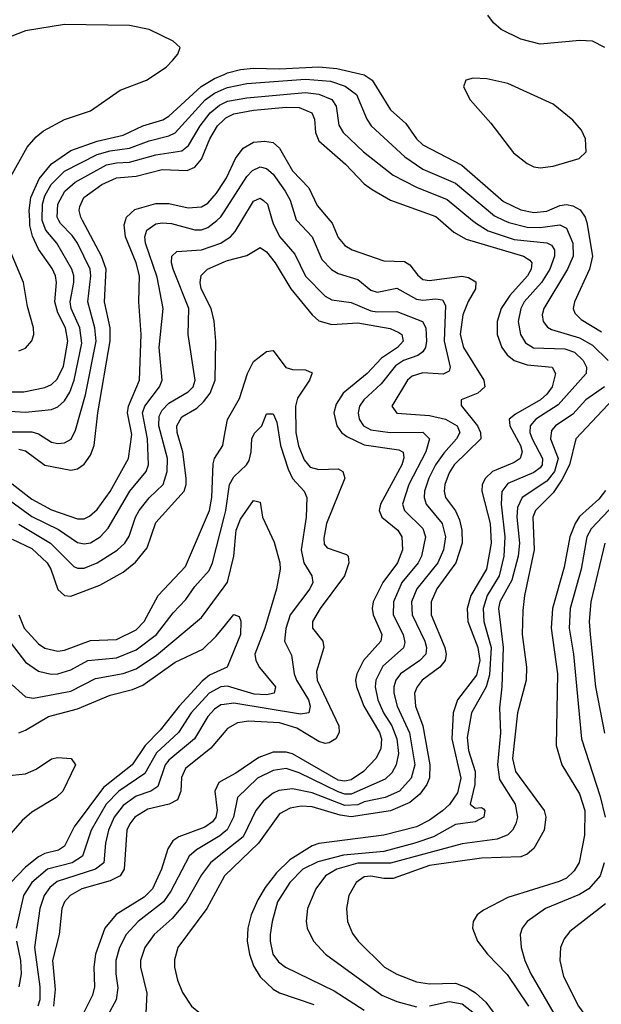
# Model space of a CAD drawing. Header units: inches. Extents: x 990535 to 1117859, y 769386 to 892122.
# Tile 323 of 656: x 1079373 to 1081157, y 777596 to 780615. Entities that reach past the tile are written whole.
import ezdxf

# ---------------------------------------------------------------- set-up
doc = ezdxf.new("R2010")
doc.units = ezdxf.units.IN
doc.header["$MEASUREMENT"] = 0
for name, color, linetype in [('B0777', 7, 'Continuous'), ('B0778', 7, 'Continuous'), ('B0787', 7, 'Continuous'), ('B0788', 7, 'Continuous')]:
    doc.layers.add(name, color=color, linetype=linetype)

msp = doc.modelspace()

# ---------------------------------------------------------------- linework, layer by layer
at = {"layer": 'B0777', "color": 5}
for points, elevation in [([(1079310, 779416.7), (1079390, 779411.6), (1079470, 779420.5), (1079490, 779428.1), (1079510, 779446.9), (1079526.4, 779473.6), (1079539.7, 779510), (1079563.2, 779623.2), (1079557.4, 779670), (1079530.2, 779730), (1079527.2, 779750), (1079538.5, 779810), (1079538.8, 779830), (1079532.9, 779850), (1079486.6, 779930), (1079452.9, 779970), (1079441.7, 780000)], 3660), ([(1079310, 779351.3), (1079410, 779351.9), (1079430, 779345.6), (1079470, 779319.9), (1079490, 779315.8), (1079510, 779318.3), (1079530.6, 779329.4), (1079543.6, 779356.4), (1079574.7, 779465.3), (1079606.9, 779630), (1079602.9, 779670), (1079581.9, 779750), (1079591.4, 779830), (1079588.6, 779850), (1079549.6, 779930), (1079533.5, 779953.5), (1079497.8, 779990), (1079492.6, 780000)], 3640), ([(1079330, 779150.3), (1079410, 779091.8), (1079491.6, 779051.6), (1079550, 779012.3), (1079570, 779007.8), (1079590, 779010.9), (1079619.1, 779030), (1079644.1, 779055.9), (1079710.6, 779169.4), (1079760.9, 779230), (1079767.6, 779250), (1079765, 779330), (1079749, 779410), (1079756.1, 779430), (1079801.6, 779490), (1079809.5, 779510), (1079800.3, 779610), (1079812.8, 779730), (1079794.5, 779825.5), (1079758.7, 779930), (1079756.8, 779950), (1079762.7, 779970), (1079790, 779989.1), (1079810, 779992.5), (1079838, 779990), (1079910, 779971), (1079930, 779971.1), (1079950, 779977.8), (1079977.1, 780000)], 3560), ([(1079350, 779474.7), (1079385.4, 779474.6), (1079450, 779487.9), (1079470, 779497.1), (1079487.4, 779512.6), (1079507, 779553), (1079520.4, 779630), (1079513.5, 779670), (1079490, 779716.1), (1079480.3, 779750), (1079485.3, 779810), (1079482.8, 779830), (1079472.6, 779852.6), (1079430, 779911.7), (1079412, 779952), (1079404.2, 779984.2), (1079403.3, 780000)], 3680), ([(1079350, 779191.9), (1079410, 779145), (1079470, 779112.7), (1079550, 779085.3), (1079570, 779085.3), (1079586.9, 779093.1), (1079610, 779113.2), (1079650, 779168.8), (1079706.6, 779270), (1079716.6, 779343.4), (1079702.9, 779410), (1079706.9, 779430), (1079739.9, 779510), (1079745.1, 779650), (1079738.1, 779750), (1079739.8, 779830), (1079730.2, 779870), (1079697.1, 779950), (1079693.2, 779986.8), (1079697.1, 780000)], 3580), ([(1079370, 779298.1), (1079390, 779293.7), (1079450, 779249.1), (1079530, 779234.2), (1079550, 779238.3), (1079570, 779252.1), (1079590, 779280.1), (1079601.6, 779310), (1079612.2, 779410), (1079650.7, 779630.7), (1079650.2, 779670), (1079633.3, 779750), (1079637.7, 779850), (1079624.1, 779890), (1079565.3, 780000)], 3620), ([(1079370, 779068.5), (1079467.5, 779010), (1079538.7, 778938.7), (1079550, 778933.6), (1079570, 778933.9), (1079610.2, 778949.8), (1079671.3, 778988.7), (1079695.4, 779010), (1079708.7, 779031.3), (1079727.7, 779090), (1079738.9, 779110), (1079770, 779149.6), (1079813.3, 779190), (1079824.9, 779230), (1079826.1, 779270), (1079799.6, 779370), (1079800.6, 779399.4), (1079810, 779418.5), (1079830, 779439.6), (1079890, 779474.1), (1079905.1, 779490), (1079911.1, 779510), (1079889.9, 779650.1), (1079891.7, 779730), (1079843.2, 779850), (1079838.5, 779870), (1079839.9, 779890), (1079855.2, 779904.8), (1079930, 779909.2), (1079990, 779930.1), (1080000, 779936.9)], 3540), ([(1079370, 779600.3), (1079390, 779608.3), (1079410, 779630.2), (1079415.6, 779650), (1079415.2, 779670), (1079396.3, 779736.3), (1079384, 779810), (1079344.9, 779904.9)], 3720), ([(1079350, 779022.5), (1079410, 778994.1), (1079456.4, 778950), (1079468.5, 778930), (1079490, 778867.6), (1079510, 778849.5), (1079530, 778848), (1079618.8, 778881.2), (1079690, 778921.4), (1079728, 778952), (1079763.7, 778996.3), (1079790, 779073.8), (1079876.8, 779170), (1079883.5, 779190), (1079883.1, 779210), (1079873.5, 779290), (1079855.5, 779350), (1079854.8, 779370), (1079870, 779397.3), (1079915.9, 779424.1), (1079936.9, 779443.1), (1079956.9, 779470), (1079972.8, 779510), (1079974.5, 779630), (1079969.5, 779690.5), (1079959.9, 779730), (1079929.3, 779790), (1079926.2, 779810), (1079929.3, 779830.7), (1079949.1, 779850), (1080000, 779872.5)], 3520), ([(1079369.5, 778790), (1079386, 778750), (1079430, 778701), (1079450, 778688.5), (1079490, 778678.8), (1079510, 778682), (1079590, 778711.4), (1079670, 778714.9), (1079730, 778744.1), (1079754.7, 778770), (1079797.7, 778850), (1079881.8, 778938.2), (1079955.5, 779110), (1079962.1, 779150), (1079966.4, 779253.6), (1079970.8, 779270), (1079995.5, 779310), (1080000, 779334.8)], 3480), ([(1079335.9, 778715.9), (1079390, 778645), (1079430, 778617.6), (1079468.8, 778608.8), (1079490, 778609.1), (1079530, 778621.4), (1079581.8, 778650), (1079670, 778658.6), (1079730, 778682.6), (1079792.9, 778730), (1079843.8, 778796.2), (1079882.8, 778837.2), (1079910, 778877.1), (1079953.5, 778926.5), (1079963.9, 778950), (1080000, 779089.6)], 3460), ([(1079350, 778576), (1079390, 778539.3), (1079414.9, 778534.9), (1079530, 778556.8), (1079605.2, 778594.8), (1079690, 778610.6), (1079730, 778624.7), (1079792.9, 778667.1), (1079930, 778782.1), (1080000, 778876.6)], 3440), ([(1079370, 778428.9), (1079390, 778436.7), (1079461.4, 778478.6), (1079550, 778501.9), (1079650, 778544), (1079718.4, 778561.6), (1079750, 778574.4), (1079850, 778645.1), (1079934.8, 778685.2), (1079975.5, 778724.5), (1080000, 778754.5)], 3420), ([(1080000, 778625.8), (1079954.8, 778605.2), (1079933, 778587), (1079861.9, 778510), (1079803.7, 778436.3), (1079757.2, 778390), (1079717.4, 778330), (1079630, 778260.5), (1079540, 778140), (1079510, 778080.9), (1079491.5, 778068.5), (1079450, 778058.5), (1079430, 778048.6), (1079390, 778016.4), (1079345.8, 777970)], 3420), ([(1080000, 778570.6), (1079989.9, 778569.9), (1079954.1, 778550), (1079898.4, 778490), (1079859.7, 778430), (1079792.5, 778367.5), (1079756.1, 778303.9), (1079676.6, 778250), (1079637.9, 778210), (1079592.2, 778130), (1079565.3, 778050), (1079533.3, 778030), (1079458, 778010), (1079409.7, 777970), (1079384, 777930), (1079362.2, 777830)], 3440), ([(1080000, 778515.5), (1079990, 778514.1), (1079970, 778501), (1079950, 778478.3), (1079909.4, 778410), (1079830, 778345), (1079819.2, 778330), (1079796.1, 778263.9), (1079774.6, 778250), (1079730, 778233.9), (1079690, 778205.9), (1079662.6, 778170), (1079645.5, 778130), (1079636.2, 778090), (1079630.5, 778029.5), (1079605.6, 778010), (1079487.8, 777972.2), (1079465.6, 777954.4), (1079447.4, 777930), (1079434.4, 777890), (1079418.3, 777770), (1079434.6, 777650), (1079434.1, 777610), (1079428.1, 777590)], 3460), ([(1080000, 778429.8), (1079958.7, 778381.3), (1079881, 778319), (1079868.7, 778291.3), (1079867.3, 778250), (1079856.4, 778223.6), (1079831.1, 778210), (1079765.9, 778194.1), (1079726.2, 778170), (1079710.1, 778150), (1079701.8, 778130), (1079693.5, 778010), (1079681.4, 777990), (1079650, 777974.9), (1079563.5, 777950), (1079527.2, 777930), (1079510.1, 777910), (1079501.9, 777890), (1079493.5, 777810), (1079473.7, 777730), (1079481.8, 777641.8), (1079476.6, 777590)], 3480), ([(1079330, 778297.1), (1079390, 778303.1), (1079423.3, 778316.7), (1079470, 778349), (1079490, 778352.9), (1079530.4, 778350), (1079543.6, 778330), (1079505, 778250), (1079485, 778230), (1079410, 778185.1), (1079379.9, 778160.1), (1079202.6, 777957.4)], 3380), ([(1080000, 778285.4), (1079983.5, 778276.5), (1079971.6, 778250), (1079979, 778190), (1079974.1, 778170), (1079964.2, 778155.8), (1079940.8, 778139.2), (1079861.2, 778110), (1079842.9, 778097.1), (1079827, 778073), (1079807.9, 778010), (1079779.7, 777950), (1079755, 777925), (1079669, 777871), (1079633.5, 777830), (1079605, 777750), (1079600.1, 777710), (1079602.2, 777650), (1079596, 777624), (1079542.6, 777517.4)], 3520), ([(1080000, 778124), (1079986.9, 778113.1), (1079915.6, 778070), (1079892.3, 778050), (1079836.5, 777943.5), (1079813.6, 777910), (1079736.3, 777850), (1079698.9, 777810), (1079678.5, 777770), (1079668, 777730), (1079667.7, 777690), (1079673.6, 777646.4), (1079668.8, 777610), (1079591.7, 777468.3)], 3540), ([(1080000, 778063.8), (1079957.7, 778030), (1079930, 777992.9), (1079883.7, 777910), (1079840.9, 777859.1), (1079785.3, 777810), (1079756.5, 777770), (1079743.6, 777730), (1079743.3, 777710), (1079763.1, 777630), (1079759, 777550), (1079763, 777523), (1079770.2, 777510.2), (1079790, 777504.8), (1079867.2, 777512.8), (1079990, 777510.8), (1080000, 777509.6)], 3560), ([(1080000, 777987.9), (1079947.1, 777890), (1079858.2, 777770), (1079847.3, 777732.7), (1079847.3, 777710), (1079856.4, 777670), (1079872.2, 777632.2), (1079899.4, 777590), (1079927.5, 777567.5), (1079974, 777554), (1080000, 777551.3)], 3580), ([(1079362.7, 777790), (1079374.8, 777730), (1079377.1, 777690), (1079370.4, 777649.6)], 3440)]:
    msp.add_lwpolyline(points, dxfattribs=dict(at, elevation=elevation))
at = {"layer": 'B0778', "color": 5}
for points, elevation in [([(1079345.2, 780134.8), (1079395.8, 780224.2), (1079423.3, 780256.7), (1079445.7, 780274.3), (1079510, 780309.4), (1079590, 780336.3), (1079680.4, 780399.6), (1079762, 780430), (1079821.8, 780470), (1079841.5, 780490), (1079858, 780510), (1079865.1, 780530), (1079843.7, 780550), (1079770, 780585.2), (1079710, 780597.5), (1079510, 780600.2), (1079390, 780581.4), (1079290, 780542.5)], 3720), ([(1079403.3, 780000), (1079401.5, 780030), (1079406.5, 780070), (1079432.3, 780127.7), (1079470, 780173.6), (1079530, 780214.4), (1079610, 780243.2), (1079690, 780261.3), (1079750, 780289.8), (1079811.9, 780308.1), (1079830, 780319.2), (1079929.8, 780410.2), (1079970, 780434.6), (1080000, 780447.8)], 3680), ([(1079441.7, 780000), (1079441.2, 780001.2), (1079442.1, 780050), (1079450, 780075.2), (1079469.2, 780110), (1079510, 780150.8), (1079610, 780201.8), (1079650, 780213.6), (1079710, 780221.5), (1079770, 780243.8), (1079830, 780258.8), (1079850, 780268.8), (1079942.2, 780370), (1079970.1, 780389.9), (1080000, 780402.9)], 3660), ([(1079492.6, 780000), (1079487.4, 780010), (1079490, 780050), (1079511.6, 780090), (1079542.5, 780117.5), (1079638.6, 780170), (1079670, 780176.6), (1079710, 780178.1), (1079790, 780201.3), (1079870, 780213.2), (1079890.8, 780229.2), (1079926.3, 780290), (1079957.1, 780330), (1079986.2, 780353.8), (1080000, 780360.4)], 3640), ([(1079565.3, 780000), (1079559.9, 780010), (1079555.1, 780030), (1079557.2, 780042.8), (1079569.9, 780070), (1079624.5, 780110), (1079670, 780130), (1079730, 780135.6), (1079810, 780155.6), (1079886.9, 780153.1), (1079910, 780163.4), (1079930, 780187.5), (1079956.5, 780250), (1079979.7, 780290), (1080000, 780309.8)], 3620), ([(1079697.1, 780000), (1079700.1, 780010), (1079726.4, 780033.6), (1079790, 780052.2), (1079830, 780051.9), (1079890, 780038.1), (1079930, 780041.1), (1079950, 780053.2), (1079977, 780083), (1080000, 780119.4)], 3580), ([(1079977.1, 780000), (1079990, 780010.5), (1080000, 780026.1)], 3560)]:
    msp.add_lwpolyline(points, dxfattribs=dict(at, elevation=elevation))
at = {"layer": 'B0787', "color": 5}
for points, elevation in [([(1080323.8, 780000), (1080331.1, 779991.1), (1080350, 779947.8), (1080370, 779922.7), (1080392.6, 779910), (1080490, 779876.1), (1080553.5, 779873.5), (1080570, 779864.2), (1080593, 779833), (1080610, 779818.9), (1080630, 779815.4), (1080729.4, 779829.4), (1080750, 779825.1), (1080772, 779812), (1080770.8, 779790), (1080748.6, 779751.4), (1080732.1, 779710), (1080723.8, 779650), (1080734.4, 779610), (1080796.3, 779510), (1080800.1, 779490), (1080778.4, 779470), (1080727, 779450), (1080727.4, 779432.6), (1080777, 779370), (1080786.9, 779350), (1080787.9, 779330), (1080705.3, 779250), (1080690, 779225.6), (1080677.1, 779190), (1080674.9, 779170), (1080679.3, 779150), (1080709.8, 779109.8), (1080722.1, 779082.1), (1080728.8, 779050), (1080730.3, 779010), (1080711.1, 778950), (1080652.8, 778870), (1080635.1, 778830), (1080634.9, 778790), (1080677, 778690), (1080681, 778670), (1080678.3, 778650), (1080662.3, 778630), (1080607.3, 778590), (1080591.9, 778570), (1080584.2, 778550), (1080587.5, 778510), (1080609.3, 778450), (1080631.3, 778330), (1080630.1, 778290.1), (1080622.3, 778270), (1080600, 778240), (1080570, 778214.5), (1080510, 778189.4), (1080390, 778170.8), (1080356.2, 778176.2), (1080270, 778201.5), (1080236.2, 778203.8), (1080202.8, 778197.2), (1080170, 778179.7), (1080105, 778090), (1080001.1, 777990), (1080000, 777987.9)], 3580), ([(1080222.5, 780000), (1080270.1, 779950), (1080300.2, 779880.2), (1080329.3, 779849.3), (1080350, 779837.2), (1080410, 779818.3), (1080450, 779786.2), (1080470, 779780.3), (1080530, 779791.7), (1080590, 779758.3), (1080610, 779755.6), (1080650, 779759.9), (1080670, 779756.2), (1080679.2, 779739.2), (1080674.6, 779630), (1080693.8, 779550), (1080690, 779537.4), (1080672, 779528), (1080610, 779532.4), (1080577.2, 779522.8), (1080562.2, 779510), (1080514.7, 779430), (1080530, 779409.2), (1080630, 779401.3), (1080678.7, 779390), (1080714.5, 779370), (1080722.8, 779350), (1080713.1, 779330), (1080673.7, 779286.3), (1080648.5, 779250), (1080628.5, 779210), (1080615.1, 779170), (1080613.7, 779150), (1080619.6, 779130), (1080669.4, 779070), (1080678.8, 779030), (1080672.6, 778990), (1080655.4, 778950), (1080591.3, 778870), (1080575, 778830), (1080576.5, 778790), (1080616.1, 778710), (1080621.2, 778690), (1080618.7, 778670), (1080600.1, 778650), (1080541.5, 778610), (1080527.1, 778590), (1080520.9, 778570), (1080520.5, 778550), (1080531.2, 778510), (1080568.6, 778428.6), (1080585.5, 778330), (1080573.4, 778290), (1080538.3, 778250), (1080494, 778230), (1080430, 778216.8), (1080410, 778208), (1080370, 778205.8), (1080270, 778244.7), (1080210, 778257.1), (1080167.9, 778252.1), (1080150, 778243.9), (1080120.3, 778219.7), (1080097.2, 778190), (1080057.9, 778110), (1080000, 778063.8)], 3560), ([(1080147.8, 780000), (1080150.8, 779990), (1080170, 779950.8), (1080216.7, 779896.7), (1080250, 779829.1), (1080310, 779767.3), (1080330, 779756.6), (1080390, 779748.7), (1080450, 779723), (1080470, 779719.4), (1080530, 779721.1), (1080608.2, 779690), (1080619, 779670), (1080620.5, 779630), (1080617.4, 779610), (1080610, 779596.7), (1080594.2, 779585.8), (1080550, 779570.7), (1080525.7, 779554.3), (1080481.4, 779498.6), (1080428.2, 779450), (1080415.5, 779430), (1080411.1, 779410), (1080414.3, 779390), (1080427.8, 779370), (1080450, 779358.2), (1080509.4, 779349.4), (1080610, 779350.1), (1080630.5, 779330), (1080618.6, 779290), (1080566.6, 779190), (1080547.4, 779130), (1080553, 779110), (1080610, 779055.4), (1080618.1, 779030), (1080605.8, 778970), (1080594.9, 778950), (1080545.5, 778890), (1080519.4, 778830), (1080518.9, 778790), (1080549.2, 778730), (1080554.8, 778705.2), (1080550.7, 778689.3), (1080486.7, 778633.3), (1080465, 778590), (1080463.6, 778570), (1080471.1, 778530), (1080489.1, 778490), (1080514.2, 778450), (1080530.3, 778410), (1080535, 778365), (1080528, 778330), (1080514.3, 778305.7), (1080493.6, 778286.4), (1080390, 778240.6), (1080370, 778240.7), (1080350, 778247.3), (1080230, 778306.4), (1080190, 778318.9), (1080150, 778312.7), (1080101.9, 778290), (1080041.2, 778230), (1080028.5, 778170), (1080008.8, 778131.2), (1080000, 778124)], 3540), ([(1080000, 779936.9), (1080019.4, 779950), (1080033.9, 779966.1), (1080054.3, 780000)], 3540), ([(1080664, 780000), (1080704.3, 779964.3), (1080742.6, 779942.6), (1080918.4, 779890), (1080937.8, 779877.8), (1080944.2, 779870), (1080942, 779850), (1080930.7, 779830), (1080876.5, 779770), (1080850.4, 779730), (1080837.8, 779690), (1080838.1, 779650), (1080852.4, 779610), (1080867.9, 779587.9), (1080890, 779570.4), (1080930, 779557.3), (1081006.5, 779550), (1081017.1, 779530), (1081006, 779490), (1080990, 779467.1), (1080970.5, 779449.5), (1080894.2, 779405.8), (1080874.8, 779390), (1080876.8, 779370), (1080909.3, 779310), (1080914.4, 779290), (1080908.4, 779270), (1080890, 779257.2), (1080823, 779230), (1080801.8, 779210), (1080791.9, 779190), (1080790.6, 779170), (1080816.6, 779070), (1080819.5, 779010), (1080804.9, 778930), (1080757, 778850), (1080745.4, 778810), (1080747.2, 778770), (1080778.8, 778690), (1080784.9, 778650), (1080774.4, 778605.6), (1080716.1, 778530), (1080702.5, 778490), (1080698.6, 778410), (1080726.1, 778290), (1080715.5, 778244.5), (1080691.4, 778208.6), (1080670.2, 778189.8), (1080630, 778160.9), (1080590, 778140.4), (1080490, 778114.6), (1080290.9, 778089.1), (1080270, 778082), (1080201.3, 778038.7), (1080160.8, 777999.2), (1080125.4, 777954.6), (1080103.1, 777916.9), (1080083.3, 777870), (1080072.8, 777830), (1080071, 777790), (1080077.6, 777750), (1080090, 777713.6), (1080110, 777680.5), (1080150, 777642.4), (1080170, 777631.3), (1080275.2, 777595.2)], 3620), ([(1080762.5, 780000), (1080774.5, 779990), (1080810, 779968.2), (1080890, 779941.7), (1080990, 779931.4), (1081004.3, 779924.3), (1081013.6, 779910), (1081013.9, 779890), (1080998.9, 779850), (1080974.2, 779810), (1080921, 779750), (1080910, 779730), (1080901.9, 779690), (1080908.9, 779650), (1080924.6, 779624.6), (1080949.6, 779609.6), (1081045.8, 779605.8), (1081075.4, 779595.4), (1081102.1, 779570), (1081111.7, 779550), (1081110.5, 779530), (1081025.3, 779434.7), (1080956.1, 779390), (1080939.1, 779370), (1080937.9, 779350), (1080945.1, 779330), (1080977.2, 779270), (1080975.6, 779250), (1080970, 779241.5), (1080950, 779226.7), (1080870, 779193.4), (1080851.7, 779168.3), (1080850.3, 779130), (1080861.7, 779030), (1080858.5, 778970), (1080844.2, 778910), (1080807.1, 778850), (1080794.6, 778810), (1080796.7, 778770), (1080818.9, 778690), (1080813.7, 778606.3), (1080803.5, 778570), (1080759, 778490), (1080745.7, 778414.3), (1080750, 778374.9), (1080770.4, 778309.6), (1080768.8, 778270), (1080754.6, 778210), (1080770, 778198), (1080790, 778199.6), (1080795.4, 778195.4), (1080799.6, 778190), (1080796.6, 778170), (1080770, 778155.5), (1080710, 778147.7), (1080641.9, 778110), (1080584.8, 778090), (1080490, 778064.6), (1080366.7, 778053.3), (1080287.4, 778032.6), (1080241.8, 778010), (1080201.2, 777970), (1080163.3, 777910), (1080147, 777850), (1080141.5, 777810), (1080141.1, 777790), (1080149.7, 777749.7), (1080166.4, 777726.4), (1080188, 777710), (1080337.3, 777637.3), (1080430, 777578)], 3640), ([(1080859.4, 780000), (1080873.5, 779993.5), (1080930, 779978.9), (1080970, 779978.1), (1081030, 779985.9), (1081050, 779976.6), (1081070.3, 779930.3), (1081071.2, 779890), (1081053.2, 779850), (1080981.2, 779730), (1080975.8, 779710), (1080978.8, 779690), (1080992.2, 779672.2), (1081004.9, 779664.9), (1081090, 779640.3), (1081130, 779617.5), (1081178.3, 779570)], 3660), ([(1081111, 780000), (1081113.2, 779993.2), (1081130.1, 779890), (1081121.3, 779850), (1081074.6, 779750), (1081071.2, 779730), (1081075.6, 779715.6), (1081095.6, 779695.6), (1081157.9, 779657.9)], 3680), ([(1080000, 779872.5), (1080010, 779876.9), (1080070, 779891.9), (1080110, 779917), (1080130, 779903.9), (1080156.9, 779870), (1080204.7, 779790), (1080270, 779710), (1080290, 779692), (1080330, 779680.9), (1080410, 779685.7), (1080508.9, 779668.9), (1080536.1, 779656.1), (1080544.7, 779650), (1080549.2, 779630), (1080532, 779610), (1080482.8, 779577.2), (1080438.7, 779530), (1080365.2, 779470), (1080343.3, 779436.7), (1080336.9, 779410), (1080346, 779370), (1080359.9, 779350), (1080376.8, 779336.8), (1080430, 779312.2), (1080536, 779296), (1080549.2, 779289.2), (1080551.8, 779271.8), (1080544.7, 779250), (1080479.4, 779130), (1080475.2, 779110), (1080483.4, 779090), (1080532.6, 779050), (1080545.3, 779030), (1080547.7, 778990), (1080532, 778950), (1080487, 778890), (1080457.1, 778830), (1080454.1, 778810), (1080457.1, 778790), (1080483.7, 778730), (1080480.3, 778710), (1080427.3, 778650), (1080406.6, 778610), (1080403.5, 778590), (1080406.1, 778570), (1080429, 778510), (1080476.8, 778430), (1080483.1, 778410), (1080480.4, 778379.6), (1080465.8, 778350), (1080427.7, 778310), (1080390, 778284.3), (1080370, 778280), (1080350, 778283.5), (1080210, 778363.9), (1080190, 778369.5), (1080150, 778368.9), (1080106.7, 778353.3), (1080035.5, 778304.5), (1080000, 778285.4)], 3520), ([(1080000, 779334.8), (1080009.9, 779389.9), (1080046.6, 779453.4), (1080071.9, 779530), (1080090, 779567.2), (1080130, 779597.5), (1080150, 779600.6), (1080188.9, 779548.9), (1080210, 779542.6), (1080250, 779541.7), (1080270, 779532.6), (1080261.7, 779510), (1080225.2, 779454.8), (1080218.7, 779430), (1080219.8, 779350), (1080228.4, 779308.4), (1080245.4, 779265.4), (1080263.6, 779243.6), (1080290, 779236.2), (1080350, 779238.1), (1080364.5, 779230), (1080370.1, 779210), (1080313.7, 779070), (1080305.4, 779025.4), (1080307.3, 779007.3), (1080315.7, 778995.7), (1080375.3, 778975.3), (1080380.5, 778970), (1080382.9, 778950), (1080368.9, 778910), (1080294.6, 778810), (1080270.6, 778770), (1080270.8, 778750), (1080303.1, 778710), (1080305.5, 778690), (1080283.5, 778616.5), (1080285.2, 778590), (1080351.4, 778450), (1080352.6, 778430), (1080343, 778410), (1080321.8, 778398.2), (1080310, 778396.3), (1080290, 778401.6), (1080223.3, 778443.3), (1080170, 778459.7), (1080075.4, 778464.6), (1080041, 778459), (1080010, 778441.5), (1080000, 778429.8)], 3480), ([(1081167.5, 779490), (1081110.3, 779449.7), (1081070, 779406.1), (1081016.3, 779370), (1081004.4, 779355.6), (1081000.9, 779330), (1081024.8, 779270), (1081013.6, 779230), (1080990, 779200.2), (1080914.1, 779150), (1080900.6, 779119.4), (1080898.3, 779090), (1080906, 779010), (1080901.9, 778970), (1080883.2, 778896.8), (1080846.1, 778830), (1080841.3, 778810), (1080855.8, 778690), (1080852.3, 778570), (1080845.3, 778505.3), (1080848.3, 778428.3), (1080838.6, 778330), (1080845.2, 778285.2), (1080892.9, 778210), (1080900.1, 778170), (1080895.4, 778150), (1080885.1, 778130), (1080870, 778116.2), (1080837.5, 778102.5), (1080730, 778088.7), (1080510, 778028.8), (1080410, 778029.2), (1080346, 778010), (1080311.3, 777990), (1080281.2, 777950), (1080256, 777890), (1080251.5, 777851.5), (1080254.6, 777830), (1080273.7, 777790), (1080310.9, 777750), (1080484, 777624), (1080530, 777604.3), (1080590, 777588.8)], 3660), ([(1081210, 779469.4), (1081079.4, 779330), (1081059.2, 779250), (1081035.8, 779204.2), (1081010, 779164.6), (1080954.9, 779110), (1080947.6, 779090), (1080951.1, 778990), (1080921.5, 778850), (1080916.1, 778803.9), (1080914.1, 778730), (1080928, 778630), (1080927.2, 778590), (1080899.9, 778490), (1080884.9, 778350), (1080893.5, 778310), (1080981.5, 778190), (1080987.2, 778170), (1080981.9, 778130), (1080950, 778073.5), (1080930, 778056.6), (1080910, 778048.1), (1080790, 778044.7), (1080630, 778021.3), (1080518.4, 777981.6), (1080490, 777981.7), (1080450, 777989.2), (1080430, 777987.2), (1080405.4, 777970), (1080382.3, 777930), (1080375.3, 777890), (1080378.6, 777850), (1080393.5, 777813.5), (1080410.8, 777790), (1080492.4, 777710), (1080530, 777688.3), (1080590, 777665), (1080630, 777658.4), (1080710, 777660.8), (1080747.1, 777647.1), (1080771.7, 777631.7), (1080802.6, 777602.6), (1080855.7, 777530)], 3680), ([(1080000, 779089.6), (1080005.3, 779110), (1080016, 779190), (1080030, 779214), (1080068.7, 779250), (1080076.6, 779263.4), (1080083.3, 779290), (1080085, 779330), (1080092.8, 779347.2), (1080115.2, 779370), (1080130, 779406.4), (1080150, 779406.5), (1080161.7, 779381.7), (1080172.6, 779310), (1080196.8, 779236.8), (1080210, 779208.3), (1080245.3, 779170), (1080253.3, 779150), (1080252, 779090), (1080235.9, 778990), (1080244.6, 778950), (1080269.5, 778910), (1080271.6, 778890), (1080263.4, 778870), (1080202.1, 778790), (1080188.9, 778748.9), (1080185.1, 778710), (1080207, 778667), (1080214.7, 778610), (1080221.7, 778590), (1080258.4, 778530), (1080264, 778510), (1080259.7, 778490), (1080234.6, 778485.4), (1080030, 778519.5), (1080000, 778515.5)], 3460), ([(1081170, 779172), (1081150, 779145.5), (1081090, 779091.7), (1081076.7, 779070), (1081061.1, 779030), (1081043.3, 778936.7), (1081007.2, 778810), (1081003.9, 778750), (1081023, 778610), (1081019.1, 778390), (1081036, 778330), (1081090, 778241.6), (1081106.5, 778190), (1081105.3, 778114.7), (1081088.9, 778031.1), (1081074.4, 778005.6), (1081050, 777983.4), (1081027.6, 777972.4), (1080870, 777923.4), (1080795.6, 777884.4), (1080776.5, 777870), (1080763.6, 777850), (1080762, 777830), (1080777.7, 777790), (1080808.4, 777750), (1080868, 777688), (1080933.8, 777590)], 3720), ([(1080000, 778876.6), (1080010, 778890.2), (1080029.4, 778970), (1080037.3, 779050), (1080050, 779083.9), (1080090, 779140.9), (1080110, 779136), (1080118, 779090), (1080153.6, 779013.6), (1080171, 778950), (1080172.1, 778930), (1080160.4, 778870), (1080125, 778750), (1080094.3, 778670), (1080097.4, 778650), (1080108.9, 778628.9), (1080157.3, 778570), (1080153.1, 778550), (1080130, 778545.4), (1080092.4, 778547.6), (1080010, 778571.2), (1080000, 778570.6)], 3440), ([(1081198, 779130), (1081126.1, 779053.9), (1081112.6, 779030), (1081095.7, 778930), (1081062.2, 778810), (1081058.4, 778750), (1081072, 778670), (1081096.9, 778410), (1081153.7, 778233.7), (1081168.8, 778170)], 3740), ([(1081168.2, 779010), (1081125.5, 778830), (1081120.4, 778770), (1081122.6, 778730), (1081139.9, 778570), (1081167.1, 778427.1)], 3760), ([(1080000, 778754.5), (1080030, 778791.3), (1080045.8, 778785.8), (1080051.3, 778771.3), (1080050.1, 778730), (1080009.3, 778630), (1080000, 778625.8)], 3420), ([(1081165.6, 778030), (1081153.5, 777990), (1081119.3, 777950), (1081090, 777933), (1080986, 777890), (1080929.4, 777850), (1080914.6, 777830), (1080908.2, 777810), (1080911.1, 777770), (1080922.7, 777730), (1080940.7, 777690), (1081030, 777536.2), (1081210, 777290.9)], 3740), ([(1081170, 777904.5), (1081060.4, 777819.6), (1081043.6, 777796.4), (1081032.5, 777770), (1081029.5, 777730), (1081041.2, 777681.2), (1081087.5, 777590), (1081210, 777421.1)], 3760), ([(1080630, 777591.3), (1080690, 777605.2), (1080730, 777597.1), (1080767.9, 777567.9)], 3660)]:
    msp.add_lwpolyline(points, dxfattribs=dict(at, elevation=elevation))
at = {"layer": 'B0788', "color": 5}
for points, elevation in [([(1081168.3, 780530), (1081130, 780549.8), (1081091.5, 780551.5), (1080970, 780540.6), (1080910, 780556), (1080850, 780585.3), (1080826.3, 780606.3), (1080809.4, 780629.4)], 3680), ([(1080000, 780447.8), (1080010, 780452.1), (1080050, 780462.3), (1080090, 780466.4), (1080170, 780464.8), (1080290.8, 780470.8), (1080345.8, 780465.8), (1080430, 780446.8), (1080454, 780430), (1080510, 780339.2), (1080557.1, 780297.1), (1080590.3, 780250.3), (1080610, 780231.5), (1080729.8, 780169.8), (1080857.4, 780057.4), (1080910, 780032.8), (1080950, 780024.2), (1080990, 780028.5), (1081030, 780045.5), (1081050, 780048.7), (1081070, 780045), (1081092.1, 780032.1), (1081107.8, 780010), (1081111, 780000)], 3680), ([(1080000, 780402.9), (1080010, 780407.3), (1080070, 780419.8), (1080250, 780433.3), (1080326.5, 780426.5), (1080371.5, 780411.5), (1080405.8, 780385.8), (1080438, 780310), (1080451.1, 780290), (1080554.5, 780194.5), (1080610, 780157.5), (1080710, 780114), (1080830, 780013.7), (1080859.4, 780000)], 3660), ([(1080000, 780360.4), (1080010, 780365.1), (1080070, 780376.3), (1080250, 780392.4), (1080290, 780387.1), (1080330.4, 780370.4), (1080344, 780350), (1080351.8, 780291.8), (1080365.2, 780270), (1080427.6, 780210), (1080518.8, 780138.8), (1080590, 780101.9), (1080684.5, 780064.5), (1080762.5, 780000)], 3640), ([(1080000, 780309.8), (1080005.2, 780314.8), (1080030, 780326.9), (1080090, 780338), (1080190, 780347.3), (1080230, 780345.9), (1080269.5, 780330), (1080277.3, 780310), (1080280.6, 780270), (1080290, 780244.4), (1080372.7, 780172.7), (1080430, 780112.2), (1080454.2, 780094.2), (1080510, 780062), (1080650, 780012.3), (1080664, 780000)], 3620), ([(1080000, 780119.4), (1080006.7, 780130), (1080034.4, 780190), (1080058.2, 780221.8), (1080090, 780240.1), (1080123.3, 780243.3), (1080150, 780239.2), (1080170, 780221.3), (1080210, 780151.8), (1080260, 780100), (1080285.9, 780045.9), (1080323.8, 780000)], 3580), ([(1080000, 780026.1), (1080070, 780134.8), (1080086.6, 780153.4), (1080110, 780164.2), (1080130, 780159.4), (1080150, 780141.3), (1080186.8, 780090), (1080202.3, 780062.3), (1080221.3, 780001.3), (1080222.5, 780000)], 3560), ([(1080054.3, 780000), (1080090, 780059.1), (1080110, 780067.8), (1080121.2, 780061.2), (1080132.8, 780050), (1080147.8, 780000)], 3540)]:
    msp.add_lwpolyline(points, dxfattribs=dict(at, elevation=elevation))
at = {"layer": 'B0788', "color": 5, "elevation": 3720}
msp.add_lwpolyline([(1080764.1, 780435.9), (1080742, 780430), (1080734, 780410), (1080754.9, 780370), (1080818.1, 780298.1), (1080887.5, 780207.5), (1080930, 780174), (1080950, 780164.6), (1080970, 780161.3), (1081010, 780166.4), (1081089.8, 780190), (1081110.9, 780210), (1081109, 780250), (1081096.3, 780276.3), (1081070, 780307), (1081010, 780356.4), (1080870, 780419.9), (1080806.2, 780433.8)], close=True, dxfattribs=at)

doc.saveas('drawing.dxf')
